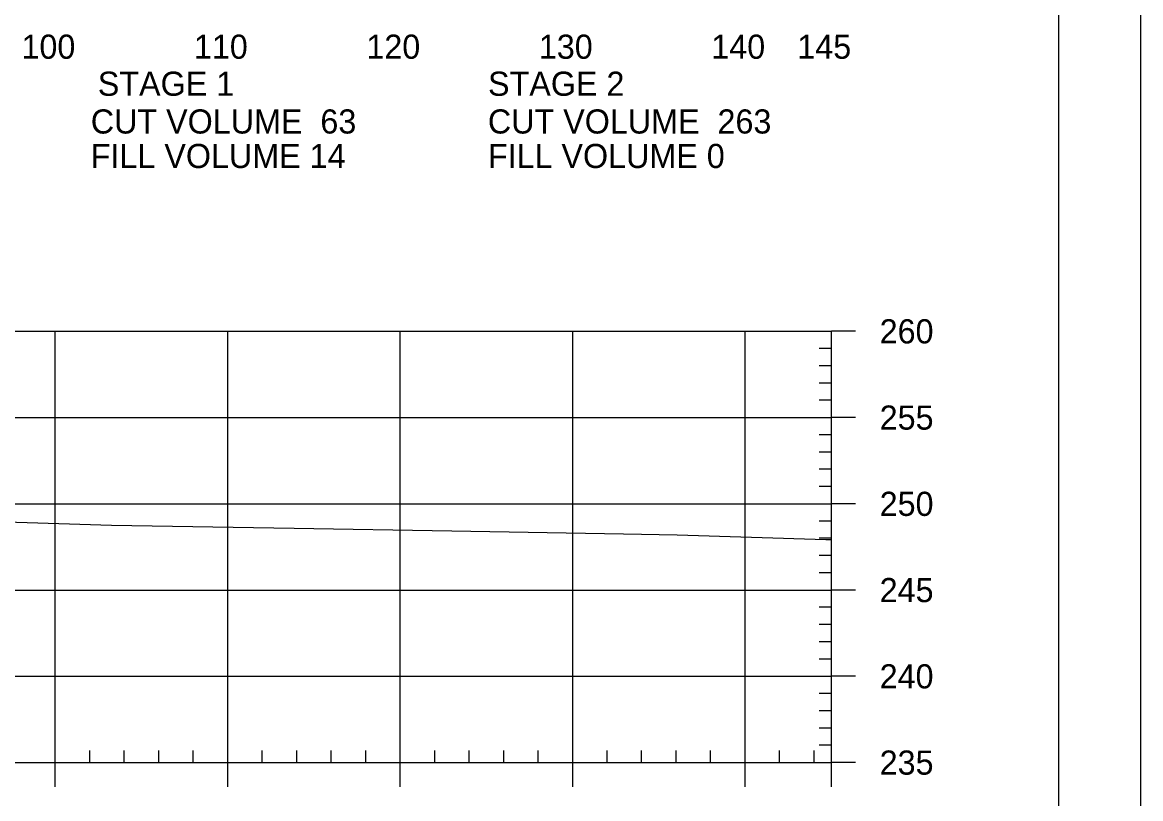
# Model space of a CAD drawing. Extents: x 1365647 to 1367999, y 387113 to 400173.
# Drawn here: x 1365992.2 to 1366057, y 397294.2 to 397339.2 of the extents above; entities that cross this region are included whole.
import ezdxf

# ---------------------------------------------------------------- set-up
doc = ezdxf.new("R2010")
doc.units = 0
for name, color, linetype in [('R_Axis', 7, 'Continuous'), ('R_Axis Annot', 7, 'Continuous'), ('R_Border', 7, 'Continuous'), ('R_Exist Surface', 7, 'Continuous'), ('R_Grid', 7, 'Continuous'), ('R_No Plot', 7, 'Continuous')]:
    doc.layers.add(name, color=color, linetype=linetype)

msp = doc.modelspace()

# ---------------------------------------------------------------- linework, layer by layer
at = {"layer": 'R_Axis'}
for p, q in [((1366039.095, 397296.265), (1366039.095, 397321.265)), ((1366040.495, 397321.265), (1366039.095, 397321.265)), ((1366039.095, 397320.265), (1366038.395, 397320.265)), ((1366039.095, 397319.265), (1366038.395, 397319.265)), ((1366039.095, 397318.265), (1366038.395, 397318.265)), ((1366039.095, 397317.265), (1366038.395, 397317.265)), ((1366040.495, 397316.265), (1366039.095, 397316.265)), ((1366039.095, 397315.265), (1366038.395, 397315.265)), ((1366039.095, 397314.265), (1366038.395, 397314.265)), ((1366039.095, 397313.265), (1366038.395, 397313.265)), ((1366039.095, 397312.265), (1366038.395, 397312.265)), ((1366040.495, 397311.265), (1366039.095, 397311.265)), ((1366039.095, 397310.265), (1366038.395, 397310.265)), ((1366039.095, 397309.265), (1366038.395, 397309.265)), ((1366039.095, 397308.265), (1366038.395, 397308.265)), ((1366039.095, 397307.265), (1366038.395, 397307.265)), ((1366040.495, 397306.265), (1366039.095, 397306.265)), ((1366039.095, 397305.265), (1366038.395, 397305.265)), ((1366039.095, 397304.265), (1366038.395, 397304.265)), ((1366039.095, 397303.265), (1366038.395, 397303.265)), ((1366039.095, 397302.265), (1366038.395, 397302.265)), ((1366040.495, 397301.265), (1366039.095, 397301.265)), ((1366039.095, 397300.265), (1366038.395, 397300.265)), ((1366039.095, 397299.265), (1366038.395, 397299.265)), ((1366039.095, 397298.265), (1366038.395, 397298.265)), ((1366039.095, 397297.265), (1366038.395, 397297.265)), ((1365996.095, 397296.265), (1365996.095, 397296.965)), ((1365998.095, 397296.265), (1365998.095, 397296.965)), ((1366000.095, 397296.265), (1366000.095, 397296.965)), ((1366002.095, 397296.265), (1366002.095, 397296.965)), ((1366006.095, 397296.265), (1366006.095, 397296.965)), ((1366008.095, 397296.265), (1366008.095, 397296.965)), ((1366010.095, 397296.265), (1366010.095, 397296.965)), ((1366012.095, 397296.265), (1366012.095, 397296.965)), ((1366016.095, 397296.265), (1366016.095, 397296.965)), ((1366018.095, 397296.265), (1366018.095, 397296.965)), ((1366020.095, 397296.265), (1366020.095, 397296.965)), ((1366022.095, 397296.265), (1366022.095, 397296.965)), ((1366026.095, 397296.265), (1366026.095, 397296.965)), ((1366028.095, 397296.265), (1366028.095, 397296.965)), ((1366030.095, 397296.265), (1366030.095, 397296.965)), ((1366032.095, 397296.265), (1366032.095, 397296.965)), ((1366036.095, 397296.265), (1366036.095, 397296.965)), ((1366038.095, 397296.265), (1366038.095, 397296.965)), ((1365749.095, 397296.265), (1366039.095, 397296.265)), ((1365994.095, 397294.865), (1365994.095, 397296.265)), ((1366004.095, 397294.865), (1366004.095, 397296.265)), ((1366014.095, 397294.865), (1366014.095, 397296.265)), ((1366024.095, 397294.865), (1366024.095, 397296.265)), ((1366034.095, 397294.865), (1366034.095, 397296.265)), ((1366039.095, 397294.865), (1366039.095, 397296.265)), ((1366040.495, 397296.265), (1366039.095, 397296.265))]:
    msp.add_line(p, q, dxfattribs=at)
at = {"layer": 'R_Border'}
msp.add_line((1366052.275, 397190.265), (1366052.275, 397395.725), dxfattribs=at)
at = {"layer": 'R_Exist Surface'}
msp.add_lwpolyline([(1365933.991, 397311.354), (1365940.76, 397311.04), (1365947.779, 397310.628), (1365962.89, 397310.696), (1365968.317, 397310.749), (1365973.065, 397310.724), (1365981.44, 397310.475), (1365989.383, 397310.273), (1365997.347, 397310.037), (1366007.95, 397309.862), (1366017.082, 397309.691), (1366027.04, 397309.527), (1366030.162, 397309.469), (1366038.767, 397309.204), (1366039.095, 397309.195)], dxfattribs=at)
at = {"layer": 'R_Grid'}
for p, q in [((1365749.095, 397321.265), (1366039.095, 397321.265)), ((1365994.095, 397296.265), (1365994.095, 397321.265)), ((1366004.095, 397296.265), (1366004.095, 397321.265)), ((1366014.095, 397296.265), (1366014.095, 397321.265)), ((1366024.095, 397296.265), (1366024.095, 397321.265)), ((1366034.095, 397296.265), (1366034.095, 397321.265)), ((1366039.095, 397296.265), (1366039.095, 397321.265)), ((1365749.095, 397316.265), (1366039.095, 397316.265)), ((1365749.095, 397311.265), (1366039.095, 397311.265)), ((1365749.095, 397306.265), (1366039.095, 397306.265)), ((1365749.095, 397301.265), (1366039.095, 397301.265)), ((1365749.095, 397296.265), (1366039.095, 397296.265))]:
    msp.add_line(p, q, dxfattribs=at)
at = {"layer": 'R_No Plot'}
msp.add_lwpolyline([(1365723.687, 397399.619), (1366057.027, 397399.619), (1366057.027, 397186.282), (1365723.687, 397186.282)], close=True, dxfattribs=at)

# ---------------------------------------------------------------- texts
at = {"layer": 'R_Axis Annot'}
for s, p in [('100', (1365992.133, 397337.065)), ('110', (1366002.133, 397337.065)), ('120', (1366012.133, 397337.065)), ('130', (1366022.133, 397337.065)), ('140', (1366032.133, 397337.065)), ('145', (1366037.121, 397337.065)), ('STAGE 1', (1365996.559, 397334.919)), ('STAGE 2', (1366019.187, 397334.919)), ('CUT VOLUME  63', (1365996.152, 397332.731)), ('CUT VOLUME  263', (1366019.178, 397332.731)), ('FILL VOLUME 14', (1365996.152, 397330.731)), ('FILL VOLUME 0', (1366019.178, 397330.731)), ('260', (1366041.895, 397320.565)), ('255', (1366041.895, 397315.565)), ('250', (1366041.895, 397310.565)), ('245', (1366041.895, 397305.565)), ('240', (1366041.895, 397300.565)), ('235', (1366041.895, 397295.565))]:
    msp.add_text(s, height=1.4, dxfattribs=at).set_placement(p)

doc.saveas('drawing.dxf')
